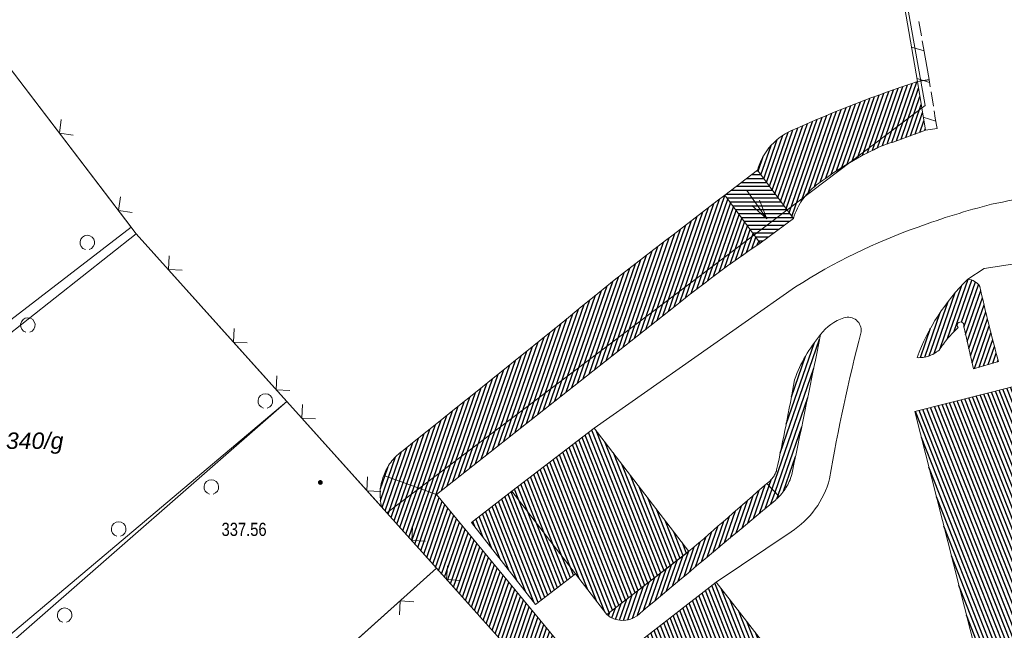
# Model space of a CAD drawing. Header units: metres. Extents: x 345144 to 348639, y 5629211 to 5635235.
# Tile 953 of 1056: x 347745 to 347796, y 5630871 to 5630902. Entities that reach past the tile are written whole.
import ezdxf
from ezdxf.enums import TextEntityAlignment as Align

# ---------------------------------------------------------------- set-up
doc = ezdxf.new("R2010")
doc.units = ezdxf.units.M
doc.header["$MEASUREMENT"] = 0
for name, color, linetype in [('028 Geländeform', 7, 'Continuous'), ('028 Geländeform Ausg.', 7, 'Continuous'), ('081-083 Topographie', 7, 'Continuous'), ('081-083 Topographie Ausg.', 7, 'Continuous'), ('AX Flurstück', 7, 'Continuous'), ('AX Gebäude', 7, 'Continuous'), ('Definitionslinie', 7, 'Continuous'), ('Präsentationsobjekt -Text (punktförmig)', 7, 'Continuous')]:
    doc.layers.add(name, color=color, linetype=linetype)
doc.styles.add('ARIAL', font='arial.ttf', dxfattribs={"height": 1})
doc.styles.add('ARIALIT', font='ariali.ttf', dxfattribs={"height": 1})
pattern_1 = [(250.9552151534, (0, 0), (0.1890527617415, -0.065261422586), [])]
pattern_2 = [(111.5294117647, (0, 0), (-0.186045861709, -0.07339575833), [])]

# ---------------------------------------------------------------- blocks, each defined once
blk = doc.blocks.new('alk_043x_nrw')
h = blk.add_hatch(color=7)
edge = h.paths.add_edge_path(flags=0)
edge.add_arc((0, 0), 1, 180, 360, ccw=False)
edge.add_arc((0, 0), 1, 0, 180, ccw=False)

msp = doc.modelspace()

# ---------------------------------------------------------------- hatches: boundary and pattern name
at = {"layer": '028 Geländeform', "true_color": 0xb27500}
h = msp.add_hatch(dxfattribs=at)
h.set_pattern_fill('_USER', color=44, scale=0.2, angle=250.9552152, style=0, pattern_type=0)
h.set_pattern_definition(pattern_1)
edge = h.paths.add_edge_path(flags=0)
edge.add_arc((347786.005, 5630893.332), 3.231957, 111.5084316, 164.0156423, ccw=False)
edge.add_line((347784.82, 5630896.339), (347785.206125, 5630896.51075))
edge.add_line((347785.206125, 5630896.51075), (347785.594109, 5630896.677641))
edge.add_line((347785.594109, 5630896.677641), (347785.982094, 5630896.844531))
edge.add_line((347785.982094, 5630896.844531), (347786.371938, 5630897.006563))
edge.add_line((347786.371938, 5630897.006563), (347786.761781, 5630897.168594))
edge.add_line((347786.761781, 5630897.168594), (347787.153484, 5630897.325766))
edge.add_line((347787.153484, 5630897.325766), (347787.545188, 5630897.482938))
edge.add_line((347787.545188, 5630897.482938), (347787.93875, 5630897.63525))
edge.add_line((347787.93875, 5630897.63525), (347788.332313, 5630897.787563))
edge.add_line((347788.332313, 5630897.787563), (347788.727734, 5630897.935016))
edge.add_line((347788.727734, 5630897.935016), (347789.123156, 5630898.082469))
edge.add_line((347789.123156, 5630898.082469), (347789.520438, 5630898.225063))
edge.add_line((347789.520438, 5630898.225063), (347789.917719, 5630898.367656))
edge.add_line((347789.917719, 5630898.367656), (347790.316859, 5630898.505391))
edge.add_line((347790.316859, 5630898.505391), (347790.716, 5630898.643125))
edge.add_line((347790.716, 5630898.643125), (347791.117, 5630898.776))
edge.add_line((347791.117, 5630898.776), (347791.117, 5630898.776))
edge.add_line((347791.117, 5630898.776), (347791.524, 5630896.277))
edge.add_line((347791.524, 5630896.277), (347791.524, 5630896.277))
edge.add_line((347791.524, 5630896.277), (347791.386125, 5630896.22375))
edge.add_line((347791.386125, 5630896.22375), (347791.247938, 5630896.171391))
edge.add_line((347791.247938, 5630896.171391), (347791.10975, 5630896.119031))
edge.add_line((347791.10975, 5630896.119031), (347790.97125, 5630896.067562))
edge.add_line((347790.97125, 5630896.067562), (347790.83275, 5630896.016094))
edge.add_line((347790.83275, 5630896.016094), (347790.693938, 5630895.965516))
edge.add_line((347790.693938, 5630895.965516), (347790.555125, 5630895.914938))
edge.add_line((347790.555125, 5630895.914938), (347790.416, 5630895.86525))
edge.add_line((347790.416, 5630895.86525), (347790.276875, 5630895.815563))
edge.add_line((347790.276875, 5630895.815563), (347790.137438, 5630895.766766))
edge.add_line((347790.137438, 5630895.766766), (347789.998, 5630895.717969))
edge.add_line((347789.998, 5630895.717969), (347789.85825, 5630895.670063))
edge.add_line((347789.85825, 5630895.670063), (347789.7185, 5630895.622156))
edge.add_line((347789.7185, 5630895.622156), (347789.578438, 5630895.575141))
edge.add_line((347789.578438, 5630895.575141), (347789.438375, 5630895.528125))
edge.add_line((347789.438375, 5630895.528125), (347789.298, 5630895.482))
edge.add_line((347789.298, 5630895.482), (347789.298, 5630895.482))
edge.add_line((347789.298, 5630895.482), (347789.082625, 5630895.383))
edge.add_line((347789.082625, 5630895.383), (347788.870422, 5630895.278656))
edge.add_line((347788.870422, 5630895.278656), (347788.658219, 5630895.174313))
edge.add_line((347788.658219, 5630895.174313), (347788.449188, 5630895.064625))
edge.add_line((347788.449188, 5630895.064625), (347788.240156, 5630894.954937))
edge.add_line((347788.240156, 5630894.954937), (347788.034297, 5630894.839906))
edge.add_line((347788.034297, 5630894.839906), (347787.828438, 5630894.724875))
edge.add_line((347787.828438, 5630894.724875), (347787.62575, 5630894.6045))
edge.add_line((347787.62575, 5630894.6045), (347787.423063, 5630894.484125))
edge.add_line((347787.423063, 5630894.484125), (347787.223547, 5630894.358406))
edge.add_line((347787.223547, 5630894.358406), (347787.024031, 5630894.232687))
edge.add_line((347787.024031, 5630894.232687), (347786.827688, 5630894.101625))
edge.add_line((347786.827688, 5630894.101625), (347786.631344, 5630893.970562))
edge.add_line((347786.631344, 5630893.970562), (347786.438172, 5630893.834156))
edge.add_line((347786.438172, 5630893.834156), (347786.245, 5630893.69775))
edge.add_line((347786.245, 5630893.69775), (347786.055, 5630893.556))
edge.add_line((347786.055, 5630893.556), (347786.055, 5630893.556))
edge.add_line((347786.055, 5630893.556), (347785.93575, 5630893.469625))
edge.add_line((347785.93575, 5630893.469625), (347785.825859, 5630893.3765))
edge.add_line((347785.825859, 5630893.3765), (347785.715969, 5630893.283375))
edge.add_line((347785.715969, 5630893.283375), (347785.615437, 5630893.1835))
edge.add_line((347785.615437, 5630893.1835), (347785.514906, 5630893.083625))
edge.add_line((347785.514906, 5630893.083625), (347785.423734, 5630892.977))
edge.add_line((347785.423734, 5630892.977), (347785.332563, 5630892.870375))
edge.add_line((347785.332563, 5630892.870375), (347785.25075, 5630892.757))
edge.add_line((347785.25075, 5630892.757), (347785.168938, 5630892.643625))
edge.add_line((347785.168938, 5630892.643625), (347785.096484, 5630892.5235))
edge.add_line((347785.096484, 5630892.5235), (347785.024031, 5630892.403375))
edge.add_line((347785.024031, 5630892.403375), (347784.960938, 5630892.2765))
edge.add_line((347784.960938, 5630892.2765), (347784.897844, 5630892.149625))
edge.add_line((347784.897844, 5630892.149625), (347784.844109, 5630892.016))
edge.add_line((347784.844109, 5630892.016), (347784.790375, 5630891.882375))
edge.add_line((347784.790375, 5630891.882375), (347784.746, 5630891.742))
edge.add_line((347784.746, 5630891.742), (347784.746, 5630891.742))
edge.add_line((347784.746, 5630891.742), (347782.898, 5630894.222))
h = msp.add_hatch(dxfattribs=at)
h.set_pattern_fill('_USER', color=44, scale=0.2, angle=250.9552152, style=0, pattern_type=0)
h.set_pattern_definition(pattern_1)
h.paths.add_polyline_path([(347773.155, 5630882.88), (347766.437, 5630877.576), (347766.437, 5630877.576), (347763.726, 5630878.54), (347763.726, 5630878.54), (347763.7595, 5630878.633625), (347763.798734, 5630878.723047), (347763.837969, 5630878.812469), (347763.882938, 5630878.897688), (347763.927906, 5630878.982906), (347763.978609, 5630879.063922), (347764.029313, 5630879.144938), (347764.08575, 5630879.22175), (347764.142187, 5630879.298563), (347764.204359, 5630879.371172), (347764.266531, 5630879.443781), (347764.334438, 5630879.512188), (347764.402344, 5630879.580594), (347764.475984, 5630879.644797), (347764.549625, 5630879.709), (347764.629, 5630879.769), (347764.629, 5630879.769), (347765.291875, 5630880.296), (347765.953813, 5630880.824156), (347766.61575, 5630881.352313), (347767.27675, 5630881.881625), (347767.93775, 5630882.410938), (347768.597813, 5630882.941406), (347769.257875, 5630883.471875), (347769.917, 5630884.0035), (347770.576125, 5630884.535125), (347771.234313, 5630885.067906), (347771.8925, 5630885.600688), (347772.54975, 5630886.134625), (347773.207, 5630886.668563), (347773.863312, 5630887.203656), (347774.519625, 5630887.73875), (347775.175, 5630888.275), (347775.175, 5630888.275), (347775.551125, 5630888.56925), (347775.927719, 5630888.862875), (347776.304312, 5630889.1565), (347776.681375, 5630889.4495), (347777.058437, 5630889.7425), (347777.435969, 5630890.034875), (347777.8135, 5630890.32725), (347778.1915, 5630890.619), (347778.5695, 5630890.91075), (347778.947969, 5630891.201875), (347779.326438, 5630891.493), (347779.705375, 5630891.7835), (347780.084313, 5630892.074), (347780.463719, 5630892.363875), (347780.843125, 5630892.65375), (347781.223, 5630892.943), (347781.223, 5630892.943), (347783.041, 5630890.484), (347783.041, 5630890.484), (347782.759875, 5630890.292375), (347782.480813, 5630890.098), (347782.20175, 5630889.903625), (347781.92475, 5630889.7065), (347781.64775, 5630889.509375), (347781.372813, 5630889.3095), (347781.097875, 5630889.109625), (347780.825, 5630888.907), (347780.552125, 5630888.704375), (347780.281313, 5630888.499), (347780.0105, 5630888.293625), (347779.74175, 5630888.0855), (347779.473, 5630887.877375), (347779.206313, 5630887.6665), (347778.939625, 5630887.455625), (347778.675, 5630887.242), (347778.675, 5630887.242)], flags=0)
h = msp.add_hatch(dxfattribs=at)
h.set_pattern_fill('_USER', color=44, scale=0.2, angle=250.9552152, style=0, pattern_type=0)
h.set_pattern_definition(pattern_1)
edge = h.paths.add_edge_path(flags=0)
edge.add_line((347794.311, 5630888.253), (347794.36625, 5630888.011125))
edge.add_line((347794.36625, 5630888.011125), (347794.422656, 5630887.769547))
edge.add_line((347794.422656, 5630887.769547), (347794.479063, 5630887.527969))
edge.add_line((347794.479063, 5630887.527969), (347794.536625, 5630887.286688))
edge.add_line((347794.536625, 5630887.286688), (347794.594188, 5630887.045406))
edge.add_line((347794.594188, 5630887.045406), (347794.652906, 5630886.804422))
edge.add_line((347794.652906, 5630886.804422), (347794.711625, 5630886.563438))
edge.add_line((347794.711625, 5630886.563438), (347794.7715, 5630886.32275))
edge.add_line((347794.7715, 5630886.32275), (347794.831375, 5630886.082063))
edge.add_line((347794.831375, 5630886.082063), (347794.892406, 5630885.841672))
edge.add_line((347794.892406, 5630885.841672), (347794.953438, 5630885.601281))
edge.add_line((347794.953438, 5630885.601281), (347795.015625, 5630885.361187))
edge.add_line((347795.015625, 5630885.361187), (347795.077813, 5630885.121094))
edge.add_line((347795.077813, 5630885.121094), (347795.141156, 5630884.881297))
edge.add_line((347795.141156, 5630884.881297), (347795.2045, 5630884.6415))
edge.add_line((347795.2045, 5630884.6415), (347795.269, 5630884.402))
edge.add_line((347795.269, 5630884.402), (347795.269, 5630884.402))
edge.add_line((347795.269, 5630884.402), (347793.995, 5630884.033))
edge.add_line((347793.995, 5630884.033), (347793.995, 5630884.033))
edge.add_line((347793.995, 5630884.033), (347793.486, 5630886.202))
edge.add_arc((347793.326, 5630886.261), 0.170532, 339.7585474, 583.5797344)
edge.add_line((347793.202, 5630886.143), (347793.132, 5630886.07825))
edge.add_line((347793.132, 5630886.07825), (347793.064188, 5630886.011641))
edge.add_line((347793.064188, 5630886.011641), (347792.996375, 5630885.945031))
edge.add_line((347792.996375, 5630885.945031), (347792.93075, 5630885.876562))
edge.add_line((347792.93075, 5630885.876562), (347792.865125, 5630885.808094))
edge.add_line((347792.865125, 5630885.808094), (347792.801688, 5630885.737766))
edge.add_line((347792.801688, 5630885.737766), (347792.73825, 5630885.667437))
edge.add_line((347792.73825, 5630885.667437), (347792.677, 5630885.59525))
edge.add_line((347792.677, 5630885.59525), (347792.61575, 5630885.523062))
edge.add_line((347792.61575, 5630885.523062), (347792.556688, 5630885.449016))
edge.add_line((347792.556688, 5630885.449016), (347792.497625, 5630885.374969))
edge.add_line((347792.497625, 5630885.374969), (347792.44075, 5630885.299063))
edge.add_line((347792.44075, 5630885.299063), (347792.383875, 5630885.223156))
edge.add_line((347792.383875, 5630885.223156), (347792.329188, 5630885.145391))
edge.add_line((347792.329188, 5630885.145391), (347792.2745, 5630885.067625))
edge.add_line((347792.2745, 5630885.067625), (347792.222, 5630884.988))
edge.add_line((347792.222, 5630884.988), (347792.222, 5630884.988))
edge.add_line((347792.222, 5630884.988), (347792.161125, 5630884.935625))
edge.add_line((347792.161125, 5630884.935625), (347792.097812, 5630884.890281))
edge.add_line((347792.097812, 5630884.890281), (347792.0345, 5630884.844938))
edge.add_line((347792.0345, 5630884.844938), (347791.96875, 5630884.806625))
edge.add_line((347791.96875, 5630884.806625), (347791.903, 5630884.768313))
edge.add_line((347791.903, 5630884.768313), (347791.834813, 5630884.737031))
edge.add_line((347791.834813, 5630884.737031), (347791.766625, 5630884.70575))
edge.add_line((347791.766625, 5630884.70575), (347791.696, 5630884.6815))
edge.add_line((347791.696, 5630884.6815), (347791.625375, 5630884.65725))
edge.add_line((347791.625375, 5630884.65725), (347791.552312, 5630884.640031))
edge.add_line((347791.552312, 5630884.640031), (347791.47925, 5630884.622813))
edge.add_line((347791.47925, 5630884.622813), (347791.40375, 5630884.612625))
edge.add_line((347791.40375, 5630884.612625), (347791.32825, 5630884.602438))
edge.add_line((347791.32825, 5630884.602438), (347791.250313, 5630884.599281))
edge.add_line((347791.250313, 5630884.599281), (347791.172375, 5630884.596125))
edge.add_line((347791.172375, 5630884.596125), (347791.092, 5630884.6))
edge.add_line((347791.092, 5630884.6), (347791.092, 5630884.6))
edge.add_line((347791.092, 5630884.6), (347791.199625, 5630884.886875))
edge.add_line((347791.199625, 5630884.886875), (347791.320984, 5630885.164891))
edge.add_line((347791.320984, 5630885.164891), (347791.442344, 5630885.442906))
edge.add_line((347791.442344, 5630885.442906), (347791.577437, 5630885.712063))
edge.add_line((347791.577437, 5630885.712063), (347791.712531, 5630885.981219))
edge.add_line((347791.712531, 5630885.981219), (347791.861359, 5630886.241516))
edge.add_line((347791.861359, 5630886.241516), (347792.010187, 5630886.501813))
edge.add_line((347792.010187, 5630886.501813), (347792.17275, 5630886.75325))
edge.add_line((347792.17275, 5630886.75325), (347792.335313, 5630887.004687))
edge.add_line((347792.335313, 5630887.004687), (347792.511609, 5630887.247266))
edge.add_line((347792.511609, 5630887.247266), (347792.687906, 5630887.489844))
edge.add_line((347792.687906, 5630887.489844), (347792.877938, 5630887.723562))
edge.add_line((347792.877938, 5630887.723562), (347793.067969, 5630887.957281))
edge.add_line((347793.067969, 5630887.957281), (347793.271734, 5630888.182141))
edge.add_line((347793.271734, 5630888.182141), (347793.4755, 5630888.407))
edge.add_line((347793.4755, 5630888.407), (347793.693, 5630888.623))
edge.add_arc((347793.642, 5630887.834), 0.790647, 32.0592398, 86.3016156, ccw=False)
h = msp.add_hatch(dxfattribs=at)
h.set_pattern_fill('_USER', color=44, scale=0.2, angle=250.9552152, style=0, pattern_type=0)
h.set_pattern_definition(pattern_1)
h.paths.add_polyline_path([(347783.888, 5630878.83), (347783.9505, 5630879.118625), (347784.011734, 5630879.407516), (347784.072969, 5630879.696406), (347784.132938, 5630879.985563), (347784.192906, 5630880.274719), (347784.251609, 5630880.564141), (347784.310313, 5630880.853563), (347784.36775, 5630881.14325), (347784.425188, 5630881.432938), (347784.481359, 5630881.722891), (347784.537531, 5630882.012844), (347784.592438, 5630882.303063), (347784.647344, 5630882.593281), (347784.700984, 5630882.883766), (347784.754625, 5630883.17425), (347784.807, 5630883.465), (347784.807, 5630883.465), (347784.86475, 5630883.624625), (347784.928875, 5630883.780547), (347784.993, 5630883.936469), (347785.0635, 5630884.088688), (347785.134, 5630884.240906), (347785.210875, 5630884.389422), (347785.28775, 5630884.537938), (347785.371, 5630884.68275), (347785.45425, 5630884.827563), (347785.543875, 5630884.968672), (347785.6335, 5630885.109781), (347785.7295, 5630885.247188), (347785.8255, 5630885.384594), (347785.927875, 5630885.518297), (347786.03025, 5630885.652), (347786.139, 5630885.782), (347786.139, 5630885.782), (347786.0505, 5630885.344), (347785.961703, 5630884.906047), (347785.872906, 5630884.468094), (347785.783813, 5630884.030188), (347785.694719, 5630883.592281), (347785.605328, 5630883.154422), (347785.515938, 5630882.716563), (347785.42625, 5630882.27875), (347785.336563, 5630881.840937), (347785.246578, 5630881.403172), (347785.156594, 5630880.965406), (347785.066313, 5630880.527687), (347784.976031, 5630880.089969), (347784.885453, 5630879.652297), (347784.794875, 5630879.214625), (347784.704, 5630878.777), (347784.704, 5630878.777), (347784.68525, 5630878.682875), (347784.660453, 5630878.591937), (347784.635656, 5630878.501), (347784.604813, 5630878.41325), (347784.573969, 5630878.3255), (347784.537078, 5630878.240937), (347784.500188, 5630878.156375), (347784.45725, 5630878.075), (347784.414313, 5630877.993625), (347784.365328, 5630877.915438), (347784.316344, 5630877.83725), (347784.261313, 5630877.76225), (347784.206281, 5630877.68725), (347784.145203, 5630877.615438), (347784.084125, 5630877.543625), (347784.017, 5630877.475), (347784.017, 5630877.475), (347783.386, 5630878.143), (347783.386, 5630878.143), (347783.4325, 5630878.174875), (347783.475219, 5630878.209516), (347783.517938, 5630878.244156), (347783.556875, 5630878.281563), (347783.595813, 5630878.318969), (347783.630969, 5630878.359141), (347783.666125, 5630878.399313), (347783.6975, 5630878.44225), (347783.728875, 5630878.485188), (347783.756469, 5630878.530891), (347783.784063, 5630878.576594), (347783.807875, 5630878.625063), (347783.831688, 5630878.673531), (347783.851719, 5630878.724766), (347783.87175, 5630878.776)], flags=0)
h = msp.add_hatch(dxfattribs=at)
h.set_pattern_fill('_USER', color=44, scale=0.2, angle=250.9552152, style=0, pattern_type=0)
h.set_pattern_definition(pattern_1)
h.paths.add_polyline_path([(347763.726, 5630878.54), (347766.437, 5630877.576), (347766.437, 5630877.576), (347773.342, 5630869.179), (347773.342, 5630869.179), (347773.913875, 5630868.446125), (347774.486656, 5630867.713984), (347775.059437, 5630866.981844), (347775.633125, 5630866.250438), (347776.206813, 5630865.519031), (347776.781406, 5630864.788359), (347777.356, 5630864.057688), (347777.9315, 5630863.32775), (347778.507, 5630862.597813), (347779.083406, 5630861.868609), (347779.659813, 5630861.139406), (347780.237125, 5630860.410938), (347780.814437, 5630859.682469), (347781.392656, 5630858.954734), (347781.970875, 5630858.227), (347782.55, 5630857.5), (347782.55, 5630857.5), (347782.72075, 5630857.25), (347782.905203, 5630857.016938), (347783.089656, 5630856.783875), (347783.287813, 5630856.56775), (347783.485969, 5630856.351625), (347783.697828, 5630856.152438), (347783.909688, 5630855.95325), (347784.13525, 5630855.771), (347784.360813, 5630855.58875), (347784.600078, 5630855.423437), (347784.839344, 5630855.258125), (347785.092313, 5630855.10975), (347785.345281, 5630854.961375), (347785.611953, 5630854.829937), (347785.878625, 5630854.6985), (347786.159, 5630854.584), (347786.159, 5630854.584), (347784.934, 5630852.727), (347784.934, 5630852.727), (347784.845, 5630852.592), (347784.845, 5630852.592), (347783.607, 5630854.624), (347783.607, 5630854.624), (347782.276, 5630856.109), (347782.276, 5630856.109), (347774.241, 5630865.073), (347774.241, 5630865.073), (347774.149, 5630865.175), (347774.149, 5630865.175), (347766.433, 5630873.783), (347766.433, 5630873.783), (347763.887, 5630876.629), (347763.887, 5630876.629), (347763.629, 5630876.915), (347763.629, 5630876.915), (347763.6015, 5630877.018625), (347763.582391, 5630877.121734), (347763.563281, 5630877.224844), (347763.552563, 5630877.327438), (347763.541844, 5630877.430031), (347763.539516, 5630877.532109), (347763.537188, 5630877.634188), (347763.54325, 5630877.73575), (347763.549313, 5630877.837313), (347763.563766, 5630877.938359), (347763.578219, 5630878.039406), (347763.601063, 5630878.139938), (347763.623906, 5630878.240469), (347763.655141, 5630878.340484), (347763.686375, 5630878.4405)], flags=0)
h = msp.add_hatch(dxfattribs=at)
h.set_pattern_fill('_USER', color=44, scale=0.2, angle=250.9552152, style=0, pattern_type=0)
h.set_pattern_definition(pattern_1)
edge = h.paths.add_edge_path(flags=0)
edge.add_line((347783.386, 5630878.143), (347784.017, 5630877.475))
edge.add_line((347784.017, 5630877.475), (347784.017, 5630877.475))
edge.add_line((347784.017, 5630877.475), (347783.999125, 5630877.455375))
edge.add_line((347783.999125, 5630877.455375), (347783.980891, 5630877.436125))
edge.add_line((347783.980891, 5630877.436125), (347783.962656, 5630877.416875))
edge.add_line((347783.962656, 5630877.416875), (347783.944063, 5630877.398))
edge.add_line((347783.944063, 5630877.398), (347783.925469, 5630877.379125))
edge.add_line((347783.925469, 5630877.379125), (347783.906516, 5630877.360625))
edge.add_line((347783.906516, 5630877.360625), (347783.887562, 5630877.342125))
edge.add_line((347783.887562, 5630877.342125), (347783.86825, 5630877.324))
edge.add_line((347783.86825, 5630877.324), (347783.848938, 5630877.305875))
edge.add_line((347783.848938, 5630877.305875), (347783.829266, 5630877.288125))
edge.add_line((347783.829266, 5630877.288125), (347783.809594, 5630877.270375))
edge.add_line((347783.809594, 5630877.270375), (347783.789562, 5630877.253))
edge.add_line((347783.789562, 5630877.253), (347783.769531, 5630877.235625))
edge.add_line((347783.769531, 5630877.235625), (347783.749141, 5630877.218625))
edge.add_line((347783.749141, 5630877.218625), (347783.72875, 5630877.201625))
edge.add_line((347783.72875, 5630877.201625), (347783.708, 5630877.185))
edge.add_line((347783.708, 5630877.185), (347783.708, 5630877.185))
edge.add_line((347783.708, 5630877.185), (347783.271375, 5630876.820375))
edge.add_line((347783.271375, 5630876.820375), (347782.834813, 5630876.455688))
edge.add_line((347782.834813, 5630876.455688), (347782.39825, 5630876.091))
edge.add_line((347782.39825, 5630876.091), (347781.96175, 5630875.72625))
edge.add_line((347781.96175, 5630875.72625), (347781.52525, 5630875.3615))
edge.add_line((347781.52525, 5630875.3615), (347781.088813, 5630874.996688))
edge.add_line((347781.088813, 5630874.996688), (347780.652375, 5630874.631875))
edge.add_line((347780.652375, 5630874.631875), (347780.216, 5630874.267))
edge.add_line((347780.216, 5630874.267), (347779.779625, 5630873.902125))
edge.add_line((347779.779625, 5630873.902125), (347779.343313, 5630873.537188))
edge.add_line((347779.343313, 5630873.537188), (347778.907, 5630873.17225))
edge.add_line((347778.907, 5630873.17225), (347778.47075, 5630872.80725))
edge.add_line((347778.47075, 5630872.80725), (347778.0345, 5630872.44225))
edge.add_line((347778.0345, 5630872.44225), (347777.598313, 5630872.077188))
edge.add_line((347777.598313, 5630872.077188), (347777.162125, 5630871.712125))
edge.add_line((347777.162125, 5630871.712125), (347776.726, 5630871.347))
edge.add_arc((347775.987, 5630872.351), 1.24665, 229.1943988, 306.3551411, ccw=False)
edge.add_line((347775.172, 5630871.407), (347779.39, 5630874.654))
edge.add_line((347779.39, 5630874.654), (347779.39, 5630874.654))
edge.add_line((347779.39, 5630874.654), (347779.6415, 5630874.87025))
edge.add_line((347779.6415, 5630874.87025), (347779.892563, 5630875.086953))
edge.add_line((347779.892563, 5630875.086953), (347780.143625, 5630875.303656))
edge.add_line((347780.143625, 5630875.303656), (347780.39425, 5630875.520813))
edge.add_line((347780.39425, 5630875.520813), (347780.644875, 5630875.737969))
edge.add_line((347780.644875, 5630875.737969), (347780.895063, 5630875.955578))
edge.add_line((347780.895063, 5630875.955578), (347781.14525, 5630876.173188))
edge.add_line((347781.14525, 5630876.173188), (347781.395, 5630876.39125))
edge.add_line((347781.395, 5630876.39125), (347781.64475, 5630876.609313))
edge.add_line((347781.64475, 5630876.609313), (347781.894063, 5630876.827828))
edge.add_line((347781.894063, 5630876.827828), (347782.143375, 5630877.046344))
edge.add_line((347782.143375, 5630877.046344), (347782.39225, 5630877.265313))
edge.add_line((347782.39225, 5630877.265313), (347782.641125, 5630877.484281))
edge.add_line((347782.641125, 5630877.484281), (347782.889563, 5630877.703703))
edge.add_line((347782.889563, 5630877.703703), (347783.138, 5630877.923125))
edge.add_line((347783.138, 5630877.923125), (347783.386, 5630878.143))
at = {"layer": '081-083 Topographie'}
h = msp.add_hatch(dxfattribs=at)
h.set_pattern_fill('_USER', scale=0.2, style=0, pattern_type=0)
h.set_pattern_definition([(0, (0, 0), (0, 0.2), [])])
h.paths.add_polyline_path([(347782.898, 5630894.222), (347784.746, 5630891.742), (347784.746, 5630891.742), (347783.041, 5630890.484), (347783.041, 5630890.484), (347781.223, 5630892.943), (347781.223, 5630892.943)], flags=0)
at = {"layer": 'AX Gebäude', "true_color": 0x4f4f4f}
h = msp.add_hatch(dxfattribs=at)
h.set_pattern_fill('_USER', color=251, scale=0.2, angle=111.5294118, style=0, pattern_type=0)
h.set_pattern_definition(pattern_2)
h.paths.add_polyline_path([(347795.982, 5630883.1), (347800.721, 5630865.286), (347795.504, 5630863.967), (347790.981, 5630881.835)], flags=0)
h = msp.add_hatch(dxfattribs=at)
h.set_pattern_fill('_USER', color=251, scale=0.2, angle=111.5294118, style=0, pattern_type=0)
h.set_pattern_definition(pattern_2)
h.paths.add_polyline_path([(347770.307, 5630877.743), (347774.53, 5630880.979), (347779.389, 5630874.643), (347775.172, 5630871.407), (347773.564, 5630873.498)], flags=0)
h = msp.add_hatch(dxfattribs=at)
h.set_pattern_fill('_USER', color=251, scale=0.2, angle=111.5294118, style=0, pattern_type=0)
h.set_pattern_definition(pattern_2)
h.paths.add_polyline_path([(347770.307, 5630877.743), (347773.564, 5630873.498), (347771.52, 5630871.915), (347768.23, 5630876.142)], flags=0)
h = msp.add_hatch(dxfattribs=at)
h.set_pattern_fill('_USER', color=251, scale=0.2, angle=111.5294118, style=0, pattern_type=0)
h.set_pattern_definition(pattern_2)
h.paths.add_polyline_path([(347780.792, 5630873.075), (347790.517, 5630860.546), (347784.932, 5630856.211), (347783.192, 5630858.453), (347784.47, 5630859.445), (347776.485, 5630869.732)], flags=0)

# ---------------------------------------------------------------- linework, layer by layer
at = {"layer": '081-083 Topographie', "color": 7, "linetype": 'Continuous', "lineweight": 5, "flags": 128}
for points in [[(347743.401, 5630900.946), (347750.771, 5630891.3), (347750.771, 5630891.3), (347751.03, 5630890.96), (347751.03, 5630890.96), (347757.663, 5630883.56), (347757.663, 5630883.56), (347758.755, 5630882.341), (347758.755, 5630882.341), (347763.629, 5630876.915), (347763.629, 5630876.915), (347763.887, 5630876.629), (347763.887, 5630876.629), (347766.433, 5630873.783)], [(347793.693, 5630888.623), (347794.531, 5630889.185), (347794.531, 5630889.185), (347812.744, 5630891.975), (347812.744, 5630891.975), (347815.307, 5630875.73), (347815.307, 5630875.73), (347817.263, 5630876.078), (347817.263, 5630876.078), (347855.17, 5630882.408), (347855.17, 5630882.408), (347881.33, 5630886.802)], [(347719.437, 5630867.172), (347750.771, 5630891.3)], [(347774.531, 5630880.979), (347784.855, 5630888.229)], [(347731.191, 5630858.243), (347758.755, 5630882.341)], [(347784.631, 5630875.652), (347780.79, 5630873.075)], [(347721.473, 5630833.402), (347732.181, 5630843.019), (347732.181, 5630843.019), (347739.721, 5630849.792), (347739.721, 5630849.792), (347744.098, 5630853.722), (347744.098, 5630853.722), (347766.433, 5630873.783)], [(347766.433, 5630873.783), (347774.149, 5630865.175), (347774.149, 5630865.175), (347774.241, 5630865.073)]]:
    msp.add_lwpolyline(points, dxfattribs=at)
at = {"layer": '081-083 Topographie', "color": 7, "linetype": 'Continuous', "lineweight": 5}
for centre, radius, start, end in [((347803.36, 5630853.286), 40.087563, 95.5800389, 102.1744169), ((347804.391, 5630855.276), 38.386441, 104.3055808, 110.1844639), ((347801.15, 5630862.87), 30.143091, 109.3828887, 122.7236913), ((347788.023, 5630884.414), 2.328278, 107.0104391, 144.016049), ((347787.552, 5630885.993), 0.680227, -6.247149, 107.9821325), ((347872.61, 5630863.82), 87.227792, 165.32427254, 170.39124875), ((347782.061, 5630879.592), 4.703825, -56.8842224, -14.9314172)]:
    msp.add_arc(centre, radius, start, end, dxfattribs=at)
at = {"layer": '081-083 Topographie Ausg.', "color": 7, "linetype": 'Continuous', "lineweight": 5, "flags": 128}
for points in [[(347783.385, 5630891.729), (347782.362, 5630893.187)], [(347782.605984, 5630892.404007), (347783.385, 5630891.729), (347783.015283, 5630892.69119)]]:
    msp.add_lwpolyline(points, dxfattribs=at)
at = {"layer": 'AX Flurstück', "color": 8, "linetype": 'Continuous', "lineweight": 13, "true_color": 0x808080, "flags": 128}
for points in [[(347752.403, 5630975.981), (347780.13, 5630929.385), (347785.657, 5630920.113), (347786.417, 5630918.852), (347788.286, 5630915.594), (347791.515, 5630897.551), (347763.887, 5630876.628), (347758.755, 5630882.34), (347751.03, 5630890.96), (347743.4, 5630900.946), (347736.236, 5630910.323), (347728.862, 5630919.959), (347721.274, 5630929.886), (347713.631, 5630939.88), (347706.011, 5630949.856), (347710.027, 5630952.895), (347748.929, 5630982.587), (347749.29, 5630981.872), (347752.403, 5630975.981)], [(347900.315, 5630939.103), (347904.402, 5630912.869), (347908.559, 5630886.123), (347909.88, 5630878.734), (347886.012, 5630873.75), (347868.188, 5630870.02), (347826.436, 5630861.279), (347784.845, 5630852.592), (347783.606, 5630854.623), (347782.276, 5630856.108), (347774.149, 5630865.174), (347766.433, 5630873.783), (347763.887, 5630876.628), (347791.515, 5630897.551), (347788.286, 5630915.594)], [(347696.097, 5630863.461), (347743.4, 5630900.946), (347751.03, 5630890.96), (347703.897, 5630853.708), (347696.097, 5630863.461)], [(347751.03, 5630890.96), (347758.755, 5630882.34), (347712.615, 5630843.438), (347703.897, 5630853.708), (347751.03, 5630890.96)], [(347766.433, 5630873.783), (347721.474, 5630833.401), (347714.755, 5630840.919), (347712.615, 5630843.438), (347758.755, 5630882.34), (347763.887, 5630876.628), (347766.433, 5630873.783)], [(347774.149, 5630865.174), (347730.481, 5630823.569), (347726.69, 5630827.546), (347721.474, 5630833.401), (347766.433, 5630873.783), (347774.149, 5630865.174)]]:
    msp.add_lwpolyline(points, dxfattribs=at)
at = {"layer": 'AX Gebäude', "color": 7, "linetype": 'Continuous', "lineweight": 5, "flags": 128}
for points in [[(347795.982, 5630883.1), (347800.721, 5630865.286), (347795.504, 5630863.967), (347790.981, 5630881.835), (347795.982, 5630883.1)], [(347770.307, 5630877.743), (347774.53, 5630880.979), (347779.389, 5630874.643), (347775.172, 5630871.407), (347773.564, 5630873.498), (347770.307, 5630877.743)], [(347770.307, 5630877.743), (347773.564, 5630873.498), (347771.52, 5630871.915), (347768.23, 5630876.142), (347770.307, 5630877.743)], [(347780.792, 5630873.075), (347790.517, 5630860.546), (347784.932, 5630856.211), (347783.192, 5630858.453), (347784.47, 5630859.445), (347776.485, 5630869.732), (347780.792, 5630873.075)]]:
    msp.add_lwpolyline(points, dxfattribs=at)
at = {"layer": 'Definitionslinie', "color": 44, "linetype": 'Continuous', "lineweight": 5, "true_color": 0xb27500, "flags": 128}
for points in [[(347787.764, 5630918.134), (347791.117, 5630898.776)], [(347791.192, 5630901.855), (347791.32, 5630901.116)], [(347791.192, 5630901.855), (347791.32, 5630901.116)], [(347791.363, 5630900.87), (347791.427, 5630900.5)], [(347791.363, 5630900.87), (347791.427, 5630900.5)], [(347790.81, 5630900.549), (347791.454, 5630900.349)], [(347790.81, 5630900.549), (347791.454, 5630900.349)], [(347791.427, 5630900.5), (347791.708, 5630898.878)], [(347791.427, 5630900.5), (347791.708, 5630898.878)], [(347784.82, 5630896.339), (347785.206125, 5630896.51075), (347785.594109, 5630896.677641), (347785.982094, 5630896.844531), (347786.371938, 5630897.006563), (347786.761781, 5630897.168594), (347787.153484, 5630897.325766), (347787.545188, 5630897.482938), (347787.93875, 5630897.63525), (347788.332313, 5630897.787563), (347788.727734, 5630897.935016), (347789.123156, 5630898.082469), (347789.520438, 5630898.225063), (347789.917719, 5630898.367656), (347790.316859, 5630898.505391), (347790.716, 5630898.643125), (347791.117, 5630898.776)], [(347791.092, 5630898.927), (347791.734, 5630898.721)], [(347791.092, 5630898.927), (347791.734, 5630898.721)], [(347791.708, 5630898.878), (347791.117, 5630898.776)], [(347791.708, 5630898.878), (347791.117, 5630898.776)], [(347791.709, 5630898.872), (347791.117, 5630898.776)], [(347791.709, 5630898.872), (347791.117, 5630898.776)], [(347791.117, 5630898.776), (347791.524, 5630896.277)], [(347791.117, 5630898.776), (347791.524, 5630896.277)], [(347791.709, 5630898.872), (347791.769, 5630898.502)], [(347791.709, 5630898.872), (347791.769, 5630898.502)], [(347791.809, 5630898.255), (347791.93, 5630897.515)], [(347791.809, 5630898.255), (347791.93, 5630897.515)], [(347791.97, 5630897.268), (347792.03, 5630896.898)], [(347791.97, 5630897.268), (347792.03, 5630896.898)], [(347791.413, 5630896.953), (347792.055, 5630896.747)], [(347791.413, 5630896.953), (347792.055, 5630896.747)], [(347792.03, 5630896.898), (347792.116, 5630896.373)], [(347792.03, 5630896.898), (347792.116, 5630896.373)], [(347789.298, 5630895.482), (347789.438375, 5630895.528125), (347789.578438, 5630895.575141), (347789.7185, 5630895.622156), (347789.85825, 5630895.670063), (347789.998, 5630895.717969), (347790.137438, 5630895.766766), (347790.276875, 5630895.815563), (347790.416, 5630895.86525), (347790.555125, 5630895.914938), (347790.693938, 5630895.965516), (347790.83275, 5630896.016094), (347790.97125, 5630896.067562), (347791.10975, 5630896.119031), (347791.247938, 5630896.171391), (347791.386125, 5630896.22375), (347791.524, 5630896.277)], [(347792.116, 5630896.373), (347791.524, 5630896.277)], [(347792.116, 5630896.373), (347791.524, 5630896.277)], [(347786.055, 5630893.556), (347786.245, 5630893.69775), (347786.438172, 5630893.834156), (347786.631344, 5630893.970562), (347786.827688, 5630894.101625), (347787.024031, 5630894.232687), (347787.223547, 5630894.358406), (347787.423063, 5630894.484125), (347787.62575, 5630894.6045), (347787.828438, 5630894.724875), (347788.034297, 5630894.839906), (347788.240156, 5630894.954937), (347788.449188, 5630895.064625), (347788.658219, 5630895.174313), (347788.870422, 5630895.278656), (347789.082625, 5630895.383), (347789.298, 5630895.482)], [(347782.898, 5630894.222), (347784.746, 5630891.742)], [(347784.746, 5630891.742), (347784.790375, 5630891.882375), (347784.844109, 5630892.016), (347784.897844, 5630892.149625), (347784.960938, 5630892.2765), (347785.024031, 5630892.403375), (347785.096484, 5630892.5235), (347785.168938, 5630892.643625), (347785.25075, 5630892.757), (347785.332563, 5630892.870375), (347785.423734, 5630892.977), (347785.514906, 5630893.083625), (347785.615437, 5630893.1835), (347785.715969, 5630893.283375), (347785.825859, 5630893.3765), (347785.93575, 5630893.469625), (347786.055, 5630893.556)], [(347775.175, 5630888.275), (347775.551125, 5630888.56925), (347775.927719, 5630888.862875), (347776.304312, 5630889.1565), (347776.681375, 5630889.4495), (347777.058437, 5630889.7425), (347777.435969, 5630890.034875), (347777.8135, 5630890.32725), (347778.1915, 5630890.619), (347778.5695, 5630890.91075), (347778.947969, 5630891.201875), (347779.326438, 5630891.493), (347779.705375, 5630891.7835), (347780.084313, 5630892.074), (347780.463719, 5630892.363875), (347780.843125, 5630892.65375), (347781.223, 5630892.943)], [(347781.223, 5630892.943), (347783.041, 5630890.484)], [(347778.675, 5630887.242), (347778.939625, 5630887.455625), (347779.206313, 5630887.6665), (347779.473, 5630887.877375), (347779.74175, 5630888.0855), (347780.0105, 5630888.293625), (347780.281313, 5630888.499), (347780.552125, 5630888.704375), (347780.825, 5630888.907), (347781.097875, 5630889.109625), (347781.372813, 5630889.3095), (347781.64775, 5630889.509375), (347781.92475, 5630889.7065), (347782.20175, 5630889.903625), (347782.480813, 5630890.098), (347782.759875, 5630890.292375), (347783.041, 5630890.484)], [(347791.092, 5630884.6), (347791.199625, 5630884.886875), (347791.320984, 5630885.164891), (347791.442344, 5630885.442906), (347791.577437, 5630885.712063), (347791.712531, 5630885.981219), (347791.861359, 5630886.241516), (347792.010187, 5630886.501813), (347792.17275, 5630886.75325), (347792.335313, 5630887.004687), (347792.511609, 5630887.247266), (347792.687906, 5630887.489844), (347792.877938, 5630887.723562), (347793.067969, 5630887.957281), (347793.271734, 5630888.182141), (347793.4755, 5630888.407), (347793.693, 5630888.623)], [(347764.629, 5630879.769), (347765.291875, 5630880.296), (347765.953813, 5630880.824156), (347766.61575, 5630881.352313), (347767.27675, 5630881.881625), (347767.93775, 5630882.410938), (347768.597813, 5630882.941406), (347769.257875, 5630883.471875), (347769.917, 5630884.0035), (347770.576125, 5630884.535125), (347771.234313, 5630885.067906), (347771.8925, 5630885.600688), (347772.54975, 5630886.134625), (347773.207, 5630886.668563), (347773.863312, 5630887.203656), (347774.519625, 5630887.73875), (347775.175, 5630888.275)], [(347794.311, 5630888.253), (347794.36625, 5630888.011125), (347794.422656, 5630887.769547), (347794.479063, 5630887.527969), (347794.536625, 5630887.286688), (347794.594188, 5630887.045406), (347794.652906, 5630886.804422), (347794.711625, 5630886.563438), (347794.7715, 5630886.32275), (347794.831375, 5630886.082063), (347794.892406, 5630885.841672), (347794.953438, 5630885.601281), (347795.015625, 5630885.361187), (347795.077813, 5630885.121094), (347795.141156, 5630884.881297), (347795.2045, 5630884.6415), (347795.269, 5630884.402)], [(347773.155, 5630882.88), (347778.675, 5630887.242)], [(347792.222, 5630884.988), (347792.2745, 5630885.067625), (347792.329188, 5630885.145391), (347792.383875, 5630885.223156), (347792.44075, 5630885.299063), (347792.497625, 5630885.374969), (347792.556688, 5630885.449016), (347792.61575, 5630885.523062), (347792.677, 5630885.59525), (347792.73825, 5630885.667437), (347792.801688, 5630885.737766), (347792.865125, 5630885.808094), (347792.93075, 5630885.876562), (347792.996375, 5630885.945031), (347793.064188, 5630886.011641), (347793.132, 5630886.07825), (347793.202, 5630886.143)], [(347793.486, 5630886.202), (347793.995, 5630884.033)], [(347784.704, 5630878.777), (347784.794875, 5630879.214625), (347784.885453, 5630879.652297), (347784.976031, 5630880.089969), (347785.066313, 5630880.527687), (347785.156594, 5630880.965406), (347785.246578, 5630881.403172), (347785.336563, 5630881.840937), (347785.42625, 5630882.27875), (347785.515938, 5630882.716563), (347785.605328, 5630883.154422), (347785.694719, 5630883.592281), (347785.783813, 5630884.030188), (347785.872906, 5630884.468094), (347785.961703, 5630884.906047), (347786.0505, 5630885.344), (347786.139, 5630885.782)], [(347784.807, 5630883.465), (347784.86475, 5630883.624625), (347784.928875, 5630883.780547), (347784.993, 5630883.936469), (347785.0635, 5630884.088688), (347785.134, 5630884.240906), (347785.210875, 5630884.389422), (347785.28775, 5630884.537938), (347785.371, 5630884.68275), (347785.45425, 5630884.827563), (347785.543875, 5630884.968672), (347785.6335, 5630885.109781), (347785.7295, 5630885.247188), (347785.8255, 5630885.384594), (347785.927875, 5630885.518297), (347786.03025, 5630885.652), (347786.139, 5630885.782)], [(347791.092, 5630884.6), (347791.172375, 5630884.596125), (347791.250313, 5630884.599281), (347791.32825, 5630884.602438), (347791.40375, 5630884.612625), (347791.47925, 5630884.622813), (347791.552312, 5630884.640031), (347791.625375, 5630884.65725), (347791.696, 5630884.6815), (347791.766625, 5630884.70575), (347791.834813, 5630884.737031), (347791.903, 5630884.768313), (347791.96875, 5630884.806625), (347792.0345, 5630884.844938), (347792.097812, 5630884.890281), (347792.161125, 5630884.935625), (347792.222, 5630884.988)], [(347793.995, 5630884.033), (347795.269, 5630884.402)], [(347783.888, 5630878.83), (347783.9505, 5630879.118625), (347784.011734, 5630879.407516), (347784.072969, 5630879.696406), (347784.132938, 5630879.985563), (347784.192906, 5630880.274719), (347784.251609, 5630880.564141), (347784.310313, 5630880.853563), (347784.36775, 5630881.14325), (347784.425188, 5630881.432938), (347784.481359, 5630881.722891), (347784.537531, 5630882.012844), (347784.592438, 5630882.303063), (347784.647344, 5630882.593281), (347784.700984, 5630882.883766), (347784.754625, 5630883.17425), (347784.807, 5630883.465)], [(347766.437, 5630877.576), (347773.155, 5630882.88)], [(347763.726, 5630878.54), (347763.7595, 5630878.633625), (347763.798734, 5630878.723047), (347763.837969, 5630878.812469), (347763.882938, 5630878.897688), (347763.927906, 5630878.982906), (347763.978609, 5630879.063922), (347764.029313, 5630879.144938), (347764.08575, 5630879.22175), (347764.142187, 5630879.298563), (347764.204359, 5630879.371172), (347764.266531, 5630879.443781), (347764.334438, 5630879.512188), (347764.402344, 5630879.580594), (347764.475984, 5630879.644797), (347764.549625, 5630879.709), (347764.629, 5630879.769)], [(347763.629, 5630876.915), (347763.6015, 5630877.018625), (347763.582391, 5630877.121734), (347763.563281, 5630877.224844), (347763.552563, 5630877.327438), (347763.541844, 5630877.430031), (347763.539516, 5630877.532109), (347763.537188, 5630877.634188), (347763.54325, 5630877.73575), (347763.549313, 5630877.837313), (347763.563766, 5630877.938359), (347763.578219, 5630878.039406), (347763.601063, 5630878.139938), (347763.623906, 5630878.240469), (347763.655141, 5630878.340484), (347763.686375, 5630878.4405), (347763.726, 5630878.54)], [(347763.726, 5630878.54), (347766.437, 5630877.576)], [(347763.726, 5630878.54), (347766.437, 5630877.576)], [(347783.386, 5630878.143), (347783.4325, 5630878.174875), (347783.475219, 5630878.209516), (347783.517938, 5630878.244156), (347783.556875, 5630878.281563), (347783.595813, 5630878.318969), (347783.630969, 5630878.359141), (347783.666125, 5630878.399313), (347783.6975, 5630878.44225), (347783.728875, 5630878.485188), (347783.756469, 5630878.530891), (347783.784063, 5630878.576594), (347783.807875, 5630878.625063), (347783.831688, 5630878.673531), (347783.851719, 5630878.724766), (347783.87175, 5630878.776), (347783.888, 5630878.83)], [(347784.017, 5630877.475), (347784.084125, 5630877.543625), (347784.145203, 5630877.615438), (347784.206281, 5630877.68725), (347784.261313, 5630877.76225), (347784.316344, 5630877.83725), (347784.365328, 5630877.915438), (347784.414313, 5630877.993625), (347784.45725, 5630878.075), (347784.500188, 5630878.156375), (347784.537078, 5630878.240937), (347784.573969, 5630878.3255), (347784.604813, 5630878.41325), (347784.635656, 5630878.501), (347784.660453, 5630878.591937), (347784.68525, 5630878.682875), (347784.704, 5630878.777)], [(347779.39, 5630874.654), (347779.6415, 5630874.87025), (347779.892563, 5630875.086953), (347780.143625, 5630875.303656), (347780.39425, 5630875.520813), (347780.644875, 5630875.737969), (347780.895063, 5630875.955578), (347781.14525, 5630876.173188), (347781.395, 5630876.39125), (347781.64475, 5630876.609313), (347781.894063, 5630876.827828), (347782.143375, 5630877.046344), (347782.39225, 5630877.265313), (347782.641125, 5630877.484281), (347782.889563, 5630877.703703), (347783.138, 5630877.923125), (347783.386, 5630878.143)], [(347783.386, 5630878.143), (347784.017, 5630877.475)], [(347783.386, 5630878.143), (347784.017, 5630877.475)], [(347766.437, 5630877.576), (347773.342, 5630869.179)], [(347783.708, 5630877.185), (347783.72875, 5630877.201625), (347783.749141, 5630877.218625), (347783.769531, 5630877.235625), (347783.789562, 5630877.253), (347783.809594, 5630877.270375), (347783.829266, 5630877.288125), (347783.848938, 5630877.305875), (347783.86825, 5630877.324), (347783.887562, 5630877.342125), (347783.906516, 5630877.360625), (347783.925469, 5630877.379125), (347783.944063, 5630877.398), (347783.962656, 5630877.416875), (347783.980891, 5630877.436125), (347783.999125, 5630877.455375), (347784.017, 5630877.475)], [(347776.726, 5630871.347), (347777.162125, 5630871.712125), (347777.598313, 5630872.077188), (347778.0345, 5630872.44225), (347778.47075, 5630872.80725), (347778.907, 5630873.17225), (347779.343313, 5630873.537188), (347779.779625, 5630873.902125), (347780.216, 5630874.267), (347780.652375, 5630874.631875), (347781.088813, 5630874.996688), (347781.52525, 5630875.3615), (347781.96175, 5630875.72625), (347782.39825, 5630876.091), (347782.834813, 5630876.455688), (347783.271375, 5630876.820375), (347783.708, 5630877.185)], [(347763.629, 5630876.915), (347763.887, 5630876.629)], [(347763.887, 5630876.629), (347766.433, 5630873.783)], [(347775.172, 5630871.407), (347779.39, 5630874.654)], [(347766.433, 5630873.783), (347774.149, 5630865.175)]]:
    msp.add_lwpolyline(points, dxfattribs=at)
at = {"layer": 'Definitionslinie', "color": 7, "linetype": 'Continuous', "lineweight": 5, "flags": 128}
for points in [[(347743.401, 5630900.946), (347750.771, 5630891.3)], [(347747.18, 5630896.824), (347747.086, 5630896.123), (347747.787, 5630896.029)], [(347747.18, 5630896.824), (347747.086, 5630896.123), (347747.787, 5630896.029)], [(347781.223, 5630892.943), (347782.898, 5630894.222)], [(347782.898, 5630894.222), (347784.746, 5630891.742)], [(347750.215, 5630892.851), (347750.122, 5630892.15), (347750.822, 5630892.056)], [(347750.215, 5630892.851), (347750.122, 5630892.15), (347750.822, 5630892.056)], [(347781.223, 5630892.943), (347783.041, 5630890.484)], [(347783.041, 5630890.484), (347784.746, 5630891.742)], [(347794.531, 5630889.185), (347812.744, 5630891.975)], [(347750.771, 5630891.3), (347751.03, 5630890.96)], [(347751.03, 5630890.96), (347757.663, 5630883.56)], [(347752.716, 5630889.828), (347752.678, 5630889.122), (347753.384, 5630889.083)], [(347752.716, 5630889.828), (347752.678, 5630889.122), (347753.384, 5630889.083)], [(347793.693, 5630888.623), (347794.531, 5630889.185)], [(347774.531, 5630880.979), (347784.855, 5630888.229)], [(347756.054, 5630886.104), (347756.015, 5630885.398), (347756.721, 5630885.36)], [(347756.054, 5630886.104), (347756.015, 5630885.398), (347756.721, 5630885.36)], [(347757.663, 5630883.56), (347758.755, 5630882.341)], [(347758.248, 5630883.657), (347758.209, 5630882.951), (347758.915, 5630882.912)], [(347758.248, 5630883.657), (347758.209, 5630882.951), (347758.915, 5630882.912)], [(347758.755, 5630882.341), (347763.629, 5630876.915)], [(347759.559, 5630882.194), (347759.521, 5630881.488), (347760.227, 5630881.45)], [(347759.559, 5630882.194), (347759.521, 5630881.488), (347760.227, 5630881.45)], [(347762.9, 5630878.474), (347762.863, 5630877.768), (347763.569, 5630877.73)], [(347762.9, 5630878.474), (347762.863, 5630877.768), (347763.569, 5630877.73)], [(347763.629, 5630876.915), (347763.887, 5630876.629)], [(347763.887, 5630876.629), (347766.433, 5630873.783)], [(347765.199, 5630875.912), (347765.16, 5630875.206), (347765.866, 5630875.167)], [(347765.199, 5630875.912), (347765.16, 5630875.206), (347765.866, 5630875.167)], [(347780.79, 5630873.075), (347784.631, 5630875.652)], [(347766.992, 5630873.908), (347766.954, 5630873.202), (347767.66, 5630873.164)], [(347766.992, 5630873.908), (347766.954, 5630873.202), (347767.66, 5630873.164)], [(347744.098, 5630853.722), (347766.433, 5630873.783)], [(347766.433, 5630873.783), (347774.149, 5630865.175)], [(347765.271, 5630872.067), (347764.565, 5630872.105), (347764.527, 5630871.399)], [(347765.271, 5630872.067), (347764.565, 5630872.105), (347764.527, 5630871.399)]]:
    msp.add_lwpolyline(points, dxfattribs=at)
at = {"layer": 'Definitionslinie', "color": 44, "linetype": 'Continuous', "lineweight": 5, "true_color": 0xb27500}
for centre, radius, start, end in [((347786.005, 5630893.332), 3.231957, 111.5084316, 164.0156423), ((347793.642, 5630887.834), 0.790647, 32.0592398, 86.3016156), ((347793.326, 5630886.261), 0.171172, -20.2414526, -136.4202656), ((347775.987, 5630872.351), 1.247141, -130.8056012, -53.6448589)]:
    msp.add_arc(centre, radius, start, end, dxfattribs=at)
at = {"layer": 'Definitionslinie', "color": 7, "linetype": 'Continuous', "lineweight": 5}
for centre, radius, start, end in [((347803.36, 5630853.286), 40.087563, 95.5800389, 102.1744169), ((347804.391, 5630855.276), 38.386441, 104.3055808, 110.1844639), ((347801.15, 5630862.87), 30.143091, 109.3828887, 122.7236913), ((347748.512, 5630890.507), 0.374771, -74.9996467, -105.0003533), ((347748.512, 5630890.507), 0.374771, -74.9996467, -105.0003533), ((347745.466, 5630886.268), 0.374771, -74.9996467, -105.0003533), ((347745.466, 5630886.268), 0.374771, -74.9996467, -105.0003533), ((347788.023, 5630884.414), 2.328278, 107.0104391, 144.016049), ((347787.552, 5630885.993), 0.680227, -6.247149, 107.9821325), ((347872.61, 5630863.82), 87.227757, 165.32427254, 170.39124875), ((347757.654, 5630882.374), 0.374771, -74.9996467, -105.0003533), ((347757.654, 5630882.374), 0.374771, -74.9996467, -105.0003533), ((347754.878, 5630877.954), 0.374771, -74.9996467, -105.0003533), ((347754.878, 5630877.954), 0.374771, -74.9996467, -105.0003533), ((347782.061, 5630879.592), 4.704094, -56.8842224, -14.9314172), ((347750.125, 5630875.793), 0.374771, -74.9996467, -105.0003533), ((347750.125, 5630875.793), 0.374771, -74.9996467, -105.0003533), ((347747.349, 5630871.372), 0.374771, -74.9996467, -105.0003533), ((347747.349, 5630871.372), 0.374771, -74.9996467, -105.0003533)]:
    msp.add_arc(centre, radius, start, end, dxfattribs=at)

# ---------------------------------------------------------------- block references
at = {"layer": '028 Geländeform', "xscale": 0.125, "yscale": 0.125, "rotation": -2.326094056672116}
msp.add_blockref('alk_043x_nrw', (347760.473, 5630878.192), dxfattribs=at)

# ---------------------------------------------------------------- texts
at = {"layer": '028 Geländeform Ausg.', "color": 44, "true_color": 0xb27500, "style": 'ARIAL', "width": 0.8}
msp.add_text('337.56', height=0.6761366, dxfattribs=at).set_placement((347755.404, 5630875.444))
at = {"layer": 'Präsentationsobjekt -Text (punktförmig)', "color": 8, "true_color": 0x808080, "style": 'ARIALIT'}
msp.add_text('340/g', height=0.8421, dxfattribs=at).set_placement((347745.815, 5630880.333), align=Align.MIDDLE_CENTER)

doc.saveas('drawing.dxf')
